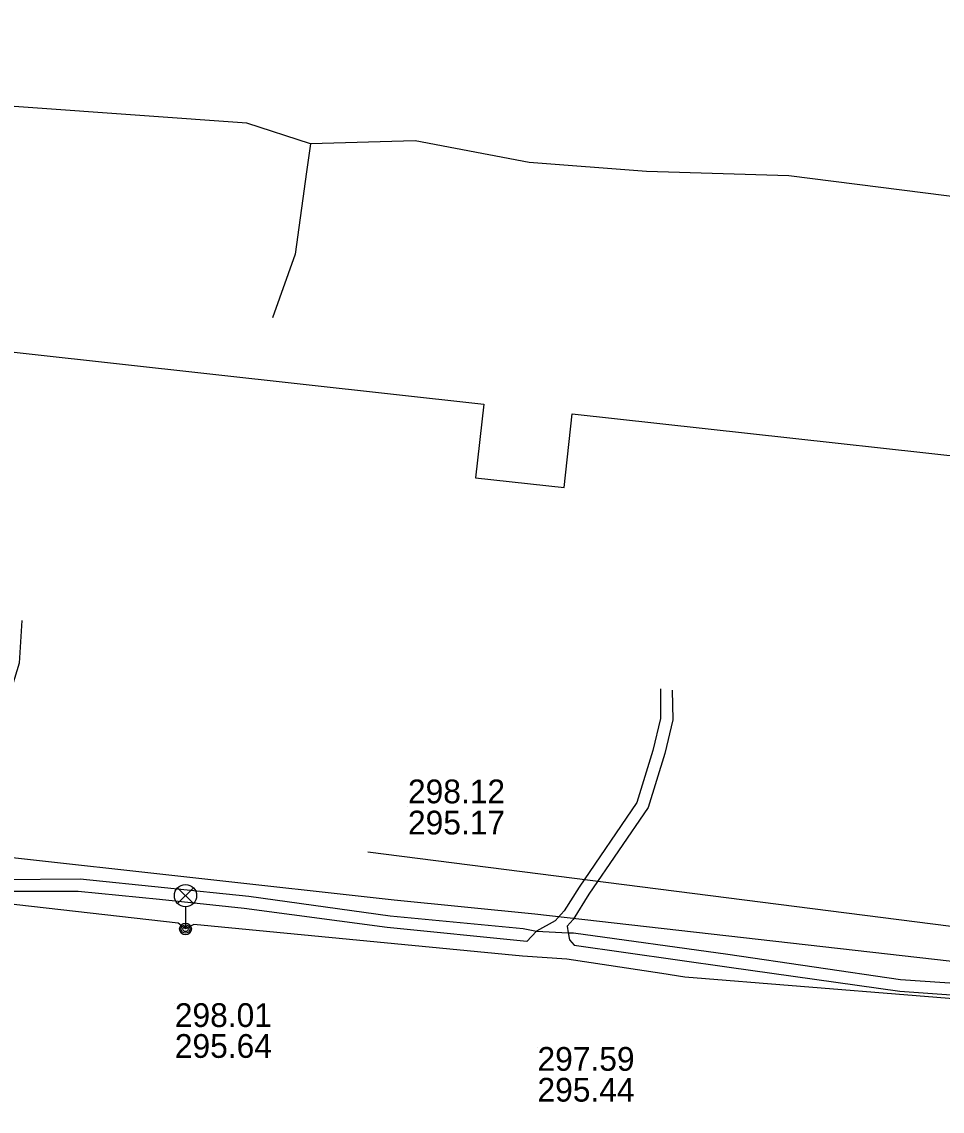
# Model space of a CAD drawing. Extents: x -595540 to -593988, y -1160850 to -1159202.
# Drawn here: x -594114.88 to -594083.86, y -1159644.47 to -1159607.76 of the extents above; entities that cross this region are included whole.
import ezdxf

# ---------------------------------------------------------------- set-up
doc = ezdxf.new("R2010")
doc.units = 0
for name, color, linetype in [('BVK-DESTOVA_popisy', 7, 'Continuous'), ('BVK-DESTOVA_trasa sítě', 7, 'Continuous'), ('BVK-SPLASKOVA_popisy', 7, 'Continuous'), ('BVK-SPLASKOVA_trasa sítě', 7, 'Continuous'), ('CETIN_kabel podzemní', 7, 'Continuous'), ('EON-NN_kabel', 7, 'Continuous'), ('TEPLARNY-TEPLOVODY_trasa sítě', 7, 'Continuous'), ('TSB_kabel VO', 7, 'Continuous'), ('TSB_lampy VO', 7, 'Continuous')]:
    doc.layers.add(name, color=color, linetype=linetype)

msp = doc.modelspace()

# ---------------------------------------------------------------- linework, layer by layer
at = {"layer": 'BVK-DESTOVA_popisy'}
msp.add_line((-594101.863, -1159634.219), (-594101.863, -1159634.219), dxfattribs=at)
at = {"layer": 'BVK-DESTOVA_trasa sítě'}
msp.add_line((-594103.211, -1159635.735), (-594082.872, -1159638.318), dxfattribs=at)
at = {"layer": 'BVK-SPLASKOVA_popisy'}
for p, q in [((-594109.72, -1159640.832), (-594109.72, -1159640.832)), ((-594097.498, -1159642.307), (-594097.498, -1159642.307))]:
    msp.add_line(p, q, dxfattribs=at)
at = {"layer": 'BVK-SPLASKOVA_trasa sítě'}
for p, q in [((-594118.401, -1159635.559), (-594102.323, -1159637.352)), ((-594102.323, -1159637.352), (-594097.588, -1159637.824)), ((-594097.588, -1159637.824), (-594081.441, -1159639.655))]:
    msp.add_line(p, q, dxfattribs=at)
at = {"layer": 'CETIN_kabel podzemní'}
for points in [[(-594105.15, -1159611.87), (-594107.29, -1159611.18), (-594118.44, -1159610.38), (-594120.15, -1159608.97), (-594122.34, -1159607.76)], [(-594105.15, -1159611.87), (-594105.28, -1159612.82), (-594105.67, -1159615.59), (-594106.43, -1159617.74)], [(-594062.88, -1159622.53), (-594062.66, -1159620.07), (-594062.01, -1159616.46), (-594074.59, -1159614.78), (-594089.03, -1159612.95), (-594093.82, -1159612.8), (-594097.78, -1159612.5), (-594101.62, -1159611.77), (-594105.15, -1159611.87)]]:
    msp.add_lwpolyline(points, dxfattribs=at)
at = {"layer": 'EON-NN_kabel'}
for points in [[(-594114.878, -1159627.933), (-594114.967, -1159629.376), (-594115.204, -1159630.147), (-594117.751, -1159632.97), (-594119.119, -1159634.029), (-594119.905, -1159634.971), (-594119.757, -1159635.96), (-594118.338, -1159636.594), (-594115.595, -1159636.658), (-594112.914, -1159636.645), (-594107.229, -1159637.223), (-594102.463, -1159637.885), (-594097.976, -1159638.312), (-594097.531, -1159638.406), (-594096.463, -1159638.455), (-594096.29, -1159638.463), (-594091.079, -1159639.178), (-594085.26, -1159640.034), (-594080.288, -1159640.372)], [(-594093.354, -1159630.234), (-594093.35, -1159631.237), (-594093.607, -1159632.316), (-594094.151, -1159634.073), (-594096.098, -1159636.919), (-594096.596, -1159637.718), (-594096.908, -1159638.056), (-594097.531, -1159638.406), (-594097.86, -1159638.747), (-594102.565, -1159638.281), (-594107.379, -1159637.642), (-594110.231, -1159637.341), (-594112.977, -1159637.065), (-594115.669, -1159637.065), (-594118.698, -1159636.988), (-594122.154, -1159636.854), (-594124.99, -1159636.324), (-594128.929, -1159635.882), (-594131.16, -1159635.798), (-594132.195, -1159635.685)], [(-594092.956, -1159630.287), (-594092.935, -1159631.28), (-594093.204, -1159632.415), (-594093.771, -1159634.235), (-594095.769, -1159637.161), (-594096.295, -1159638.015), (-594096.501, -1159638.24), (-594096.463, -1159638.455), (-594096.421, -1159638.698), (-594096.259, -1159638.874), (-594091.039, -1159639.613), (-594085.292, -1159640.429), (-594080.264, -1159640.784)]]:
    msp.add_lwpolyline(points, dxfattribs=at)
at = {"layer": 'TEPLARNY-TEPLOVODY_trasa sítě'}
msp.add_lwpolyline([(-594119.274, -1159620.789), (-594118.05, -1159620.973), (-594117.788, -1159618.599), (-594099.308, -1159620.64), (-594099.583, -1159623.125), (-594096.601, -1159623.454), (-594096.326, -1159620.969), (-594076.973, -1159623.107), (-594077.227, -1159625.594), (-594074.245, -1159625.924), (-594073.991, -1159623.437), (-594055.068, -1159625.527), (-594055.388, -1159628.007), (-594052.406, -1159628.336), (-594052.086, -1159625.856), (-594033.14, -1159627.95), (-594034.16, -1159636.861), (-594032.258, -1159637.092)], dxfattribs=at)
at = {"layer": 'TSB_kabel VO'}
msp.add_lwpolyline([(-594052.93, -1159644.47), (-594053.47, -1159644.41), (-594059.85, -1159643.49), (-594071.32, -1159642.13), (-594075.5, -1159641.98), (-594079.54, -1159641.6), (-594080.13, -1159641.13), (-594080.84, -1159640.9), (-594092.53, -1159639.95), (-594093.31, -1159639.83), (-594096.51, -1159639.35), (-594098, -1159639.24), (-594109.074, -1159638.18), (-594109.36, -1159638.33), (-594109.61, -1159638.13), (-594115.04, -1159637.52), (-594118.55, -1159637.08), (-594126.54, -1159635.95), (-594126.9, -1159635.63), (-594127.94, -1159634.12), (-594130.818, -1159633.882), (-594130.973, -1159633.59), (-594131.454, -1159633.561), (-594131.668, -1159633.193)], dxfattribs=at)
at = {"layer": 'TSB_lampy VO'}
for p, q in [((-594109.625, -1159637.47), (-594109.095, -1159636.94)), ((-594109.625, -1159636.94), (-594109.095, -1159637.47)), ((-594109.625, -1159637.47), (-594109.095, -1159636.94)), ((-594109.625, -1159636.94), (-594109.095, -1159637.47)), ((-594109.36, -1159637.58), (-594109.36, -1159638.33)), ((-594109.36, -1159637.58), (-594109.36, -1159638.33))]:
    msp.add_line(p, q, dxfattribs=at)
for centre, radius in [((-594109.36, -1159637.205), 0.375), ((-594109.36, -1159637.205), 0.375), ((-594109.36, -1159638.33), 0.2), ((-594109.36, -1159638.33), 0.2), ((-594109.36, -1159638.33), 0.145), ((-594109.36, -1159638.33), 0.145), ((-594109.36, -1159638.33), 0.0876), ((-594109.36, -1159638.33), 0.0876)]:
    msp.add_circle(centre, radius, dxfattribs=at)

# ---------------------------------------------------------------- texts
at = {"layer": 'BVK-DESTOVA_popisy'}
for s, p in [('298.12', (-594101.863, -1159634.094)), ('295.17', (-594101.863, -1159635.144))]:
    msp.add_text(s, height=0.8, dxfattribs=at).set_placement(p)
at = {"layer": 'BVK-SPLASKOVA_popisy'}
for s, p in [('298.01', (-594109.72, -1159641.632)), ('295.64', (-594109.72, -1159642.672)), ('297.59', (-594097.498, -1159643.107)), ('295.44', (-594097.498, -1159644.147))]:
    msp.add_text(s, height=0.8, dxfattribs=at).set_placement(p)

doc.saveas('drawing.dxf')
